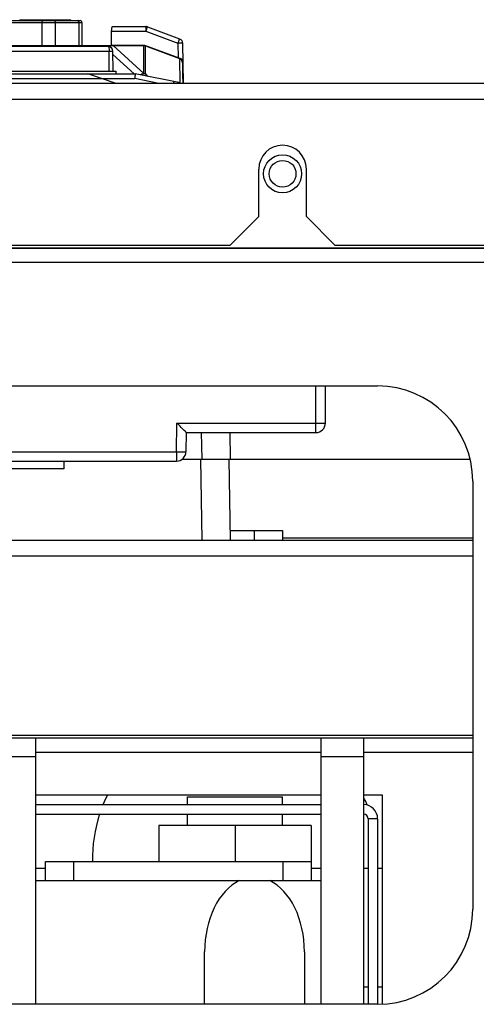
# Model space of a CAD drawing. Header units: millimetres. Extents: x 1117 to 38156, y -1945 to 7303.
# Tile 344 of 656: x 13248 to 13296, y 2126 to 2229. Entities that reach past the tile are written whole.
import ezdxf

# ---------------------------------------------------------------- set-up
doc = ezdxf.new("R2010")
doc.units = ezdxf.units.MM

msp = doc.modelspace()

# ---------------------------------------------------------------- linework, layer by layer
at = {"color": 7, "linetype": 'Continuous'}
for p, q in [((13243.134, 2228.918), (13254.08, 2228.918)), ((13243.334, 2229.118), (13253.88, 2229.118)), ((13247.528, 2229.118), (13247.528, 2229.218)), ((13247.528, 2229.218), (13252.893, 2229.218)), ((13247.808, 2229.118), (13247.808, 2229.218)), ((13248.552, 2229.118), (13248.552, 2229.218)), ((13248.767, 2229.118), (13248.767, 2229.218)), ((13248.927, 2229.118), (13248.927, 2229.218)), ((13248.974, 2229.118), (13248.974, 2229.218)), ((13249.067, 2229.118), (13249.067, 2229.218)), ((13249.254, 2229.118), (13249.254, 2229.218)), ((13249.441, 2229.118), (13249.441, 2229.218)), ((13249.675, 2229.118), (13249.675, 2229.218)), ((13249.867, 2228.918), (13249.867, 2226.518)), ((13250.048, 2229.118), (13250.048, 2229.218)), ((13250.281, 2229.118), (13250.281, 2229.218)), ((13250.468, 2229.118), (13250.468, 2229.218)), ((13250.654, 2229.118), (13250.654, 2229.218)), ((13250.747, 2229.118), (13250.747, 2229.218)), ((13250.794, 2229.118), (13250.794, 2229.218)), ((13250.842, 2229.118), (13250.842, 2229.218)), ((13251.07, 2229.118), (13251.07, 2229.218)), ((13251.168, 2229.118), (13251.168, 2229.218)), ((13251.259, 2228.918), (13251.259, 2226.518)), ((13251.448, 2229.118), (13251.448, 2229.218)), ((13252.287, 2229.118), (13252.287, 2229.218)), ((13252.52, 2229.118), (13252.52, 2229.218)), ((13252.706, 2229.118), (13252.706, 2229.218)), ((13252.846, 2229.118), (13252.846, 2229.218)), ((13252.893, 2229.118), (13252.893, 2229.218)), ((13253.776, 2226.518), (13253.776, 2228.918)), ((13253.78, 2226.518), (13253.78, 2228.918)), ((13254.08, 2228.918), (13254.08, 2226.518)), ((13257.298, 2228.513), (13260.783, 2228.513)), ((13260.783, 2228.513), (13260.783, 2228.018)), ((13260.959, 2228.481), (13264.332, 2227.217)), ((13257.2, 2226.518), (13257.202, 2228.018)), ((13257.202, 2228.018), (13260.783, 2228.018)), ((13260.783, 2228.018), (13264.156, 2226.753)), ((13243.079, 2226.518), (13248.359, 2226.518)), ((13243.414, 2226.418), (13256.824, 2226.418)), ((13248.359, 2226.418), (13248.359, 2226.518)), ((13248.359, 2226.518), (13249.9, 2226.518)), ((13248.4, 2226.418), (13248.4, 2226.518)), ((13248.525, 2226.418), (13248.525, 2226.518)), ((13248.734, 2226.418), (13248.734, 2226.518)), ((13248.942, 2226.418), (13248.942, 2226.518)), ((13249.275, 2226.418), (13249.275, 2226.518)), ((13249.484, 2226.418), (13249.484, 2226.518)), ((13249.65, 2226.418), (13249.65, 2226.518)), ((13249.817, 2226.418), (13249.817, 2226.518)), ((13249.9, 2226.418), (13249.9, 2226.518)), ((13249.929, 2226.518), (13250.567, 2226.518)), ((13250.567, 2226.418), (13250.567, 2226.518)), ((13250.567, 2226.518), (13251.15, 2226.518)), ((13250.65, 2226.418), (13250.65, 2226.518)), ((13250.775, 2226.418), (13250.775, 2226.518)), ((13250.9, 2226.418), (13250.9, 2226.518)), ((13251.15, 2226.418), (13251.15, 2226.518)), ((13251.15, 2226.518), (13251.9, 2226.518)), ((13251.843, 2226.518), (13252.84, 2226.518)), ((13251.9, 2226.418), (13251.9, 2226.518)), ((13252.067, 2226.418), (13252.067, 2226.518)), ((13252.4, 2226.418), (13252.4, 2226.518)), ((13252.567, 2226.418), (13252.567, 2226.518)), ((13252.65, 2226.418), (13252.65, 2226.518)), ((13252.734, 2226.418), (13252.734, 2226.518)), ((13252.817, 2226.418), (13252.817, 2226.518)), ((13252.817, 2226.518), (13253.234, 2226.518)), ((13253.234, 2226.418), (13253.234, 2226.518)), ((13253.234, 2226.518), (13254.567, 2226.518)), ((13253.442, 2226.418), (13253.442, 2226.518)), ((13253.484, 2226.418), (13253.484, 2226.518)), ((13253.567, 2226.418), (13253.567, 2226.518)), ((13253.65, 2226.418), (13253.65, 2226.518)), ((13253.817, 2226.418), (13253.817, 2226.518)), ((13254.067, 2226.418), (13254.067, 2226.518)), ((13254.234, 2226.418), (13254.234, 2226.518)), ((13254.359, 2226.418), (13254.359, 2226.518)), ((13254.525, 2226.418), (13254.525, 2226.518)), ((13254.567, 2226.418), (13254.567, 2226.518)), ((13254.567, 2226.518), (13260.679, 2226.518)), ((13254.66, 2226.418), (13254.66, 2226.518)), ((13254.844, 2226.418), (13254.844, 2226.518)), ((13254.935, 2226.418), (13254.935, 2226.518)), ((13255.18, 2226.418), (13255.18, 2226.518)), ((13256.201, 2226.418), (13256.201, 2226.518)), ((13256.487, 2226.418), (13256.487, 2226.518)), ((13256.779, 2226.418), (13256.779, 2226.518)), ((13257.345, 2226.504), (13260.588, 2223.547)), ((13260.588, 2226.504), (13257.345, 2226.504)), ((13260.588, 2223.547), (13260.588, 2226.504)), ((13264.679, 2225.018), (13260.679, 2226.518)), ((13260.764, 2223.515), (13260.764, 2226.472)), ((13260.764, 2226.472), (13264.325, 2225.132)), ((13264.156, 2226.753), (13264.183, 2225.204)), ((13264.656, 2226.757), (13264.73, 2222.518)), ((13243.914, 2225.927), (13257.324, 2225.927)), ((13256.929, 2223.818), (13256.929, 2225.927)), ((13257.361, 2223.818), (13257.324, 2225.927)), ((13257.33, 2225.575), (13259.586, 2223.518)), ((13264.325, 2225.132), (13264.37, 2222.562)), ((13264.65, 2224.672), (13264.687, 2222.518)), ((13264.679, 2223.018), (13264.679, 2225.018)), ((13200.679, 2223.518), (13259.679, 2223.518)), ((13202.729, 2223.818), (13257.629, 2223.818)), ((13257.679, 2222.518), (13254.679, 2223.518)), ((13257.629, 2223.818), (13257.629, 2223.518)), ((13264.266, 2222.601), (13259.679, 2223.518)), ((13260.764, 2223.515), (13260.959, 2223.262)), ((13345.979, 2222.518), (12987.741, 2222.518)), ((13200.728, 2223.027), (13259.629, 2223.027)), ((13262.173, 2222.518), (13259.629, 2223.027)), ((13345.979, 2220.818), (12987.741, 2220.818)), ((13272.679, 2208.518), (13272.679, 2213.518)), ((13277.679, 2208.518), (13277.679, 2213.518)), ((13269.679, 2205.518), (13272.679, 2208.518)), ((13277.679, 2208.518), (13280.679, 2205.518)), ((12922.679, 2205.218), (13347.679, 2205.218)), ((12926.479, 2205.234), (13343.879, 2205.234)), ((13000.679, 2205.518), (13269.679, 2205.518)), ((13280.679, 2205.518), (13345.979, 2205.518)), ((12926.479, 2203.718), (13343.879, 2203.718)), ((12995.179, 2190.718), (13285.179, 2190.718)), ((13278.679, 2185.818), (13278.679, 2190.718)), ((13279.679, 2186.818), (13279.679, 2190.718)), ((13264.021, 2183.81), (13264.074, 2186.81)), ((13264.074, 2186.81), (13278.679, 2186.81)), ((13265.021, 2183.801), (13265.057, 2185.818)), ((13265.057, 2185.818), (13278.679, 2185.818)), ((13266.63, 2185.818), (13266.679, 2183.018)), ((13269.63, 2185.818), (13269.679, 2183.018)), ((13196.336, 2183.81), (13264.021, 2183.81)), ((13196.336, 2182.818), (13264.021, 2182.818)), ((13252.181, 2182.818), (13252.181, 2182.018)), ((13264.021, 2183.81), (13264.021, 2182.818)), ((13264.617, 2183.018), (13294.905, 2183.018)), ((13266.531, 2183.016), (13266.679, 2174.518)), ((13269.53, 2183.016), (13269.679, 2174.518)), ((13252.181, 2182.018), (13208.181, 2182.018)), ((13295.179, 2180.718), (13295.179, 2135.718)), ((13269.661, 2175.518), (13275.181, 2175.518)), ((13272.181, 2175.518), (13272.181, 2174.518)), ((13275.181, 2175.518), (13275.181, 2174.518)), ((13295.179, 2174.718), (13275.181, 2174.718)), ((13155.179, 2174.518), (13295.179, 2174.518)), ((13295.179, 2172.818), (13156.179, 2172.818)), ((13158.179, 2154.018), (13295.179, 2154.018)), ((12985.179, 2153.718), (13295.179, 2153.718)), ((13249.229, 2125.718), (13249.229, 2153.718)), ((13279.229, 2125.718), (13279.229, 2153.718)), ((13283.729, 2125.718), (13283.729, 2153.718)), ((13249.229, 2152.218), (13279.229, 2152.218)), ((13283.729, 2152.218), (13295.179, 2152.218)), ((13249.229, 2151.718), (13244.729, 2151.718)), ((13283.729, 2151.718), (13279.229, 2151.718)), ((13279.229, 2147.718), (13249.229, 2147.718)), ((13285.679, 2147.718), (13283.729, 2147.718)), ((13285.679, 2125.718), (13285.679, 2147.718)), ((13249.229, 2146.718), (13279.229, 2146.718)), ((13265.179, 2146.718), (13265.179, 2147.518)), ((13265.179, 2147.518), (13275.179, 2147.518)), ((13275.179, 2146.718), (13275.179, 2147.518)), ((13249.229, 2145.718), (13279.229, 2145.718)), ((13265.179, 2144.518), (13265.179, 2145.718)), ((13275.179, 2144.518), (13275.179, 2145.718)), ((13284.179, 2145.218), (13284.179, 2125.718)), ((13285.179, 2145.218), (13284.179, 2145.218)), ((13285.179, 2145.218), (13285.179, 2125.718)), ((13262.179, 2144.518), (13262.179, 2140.718)), ((13278.179, 2144.518), (13262.179, 2144.518)), ((13270.179, 2144.518), (13270.179, 2140.718)), ((13278.179, 2144.518), (13278.179, 2140.718)), ((13250.229, 2138.718), (13250.229, 2140.718)), ((13250.229, 2140.718), (13278.229, 2140.718)), ((13253.229, 2138.718), (13253.229, 2140.718)), ((13275.229, 2138.718), (13275.229, 2140.718)), ((13278.229, 2138.718), (13278.229, 2140.718)), ((13249.229, 2140.018), (13250.229, 2140.018)), ((13278.229, 2140.018), (13279.229, 2140.018)), ((13283.729, 2140.018), (13284.179, 2140.018)), ((13285.179, 2140.018), (13285.679, 2140.018)), ((13249.229, 2138.718), (13279.229, 2138.718)), ((13266.979, 2125.718), (13266.979, 2131.218)), ((13277.479, 2131.218), (13277.479, 2125.718)), ((13284.179, 2127.518), (13283.729, 2127.518)), ((13285.679, 2127.518), (13285.179, 2127.518)), ((13285.179, 2125.718), (12995.179, 2125.718))]:
    msp.add_line(p, q, dxfattribs=at)
for radius in [2, 1.41]:
    msp.add_circle((13275.179, 2213.018), radius, dxfattribs=at)
for centre, radius, start, end in [((13253.58, 2228.918), 0.2, 0, 90), ((13253.88, 2228.918), 0.2, 0, 90), ((13260.783, 2228.013), 0.5, 69.44453, 90), ((13256.824, 2225.918), 0.5, 1, 89.9858), ((13369.871, 2212.165), 110.776, 174.11756, 174.37295), ((13260.74, 2222.914), 0.698, 132.67079, 135.19669), ((13264.168, 2222.11), 0.5, 55.39095, 78.6863), ((13275.179, 2213.518), 2.5, 0, 180), ((13285.179, 2180.718), 10, 0, 90), ((13278.679, 2186.818), 1, 270, 0), ((13264.021, 2183.818), 1, 270, 359), ((13270.179, 2141.018), 15, 153.43681, 157.56921), ((13283.679, 2145.218), 1.5, 0, 87.95617), ((13270.179, 2141.018), 15, 22.15538, 25.03627), ((13270.179, 2141.018), 15, 161.7016, 181.14427), ((13283.679, 2145.218), 0.5, 0, 83.93257), ((13285.179, 2135.718), 10, 270, 0)]:
    msp.add_arc(centre, radius, start, end, dxfattribs=at)
for centre, major_axis, ratio, start_param, end_param in [((13257.349, 2226.003), (0.39, -0.319), 0.9923844, 2.2594082, 2.9779461), ((13260.588, 2226.003), (0, 0.502), 0.9969544, 5.9244146, 6.2831853), ((13264.15, 2224.663), (-0.01, 0.501), 0.996908, -1.5729609, -0.3783217), ((13272.229, 2131.218), (0, 7.875), 0.6666667, 0.3098446, 1.5707963), ((13272.229, 2131.218), (0, 7.875), 0.6666667, -1.5707963, -0.3098446)]:
    msp.add_ellipse(centre, major_axis=major_axis, ratio=ratio, start_param=start_param, end_param=end_param, dxfattribs=at)
for points, knots in [([(13249.967, 2229.118), (13249.954, 2229.118), (13249.912, 2229.098), (13249.876, 2229.022), (13249.867, 2228.956), (13249.867, 2228.918)], [0, 0, 0, 0, 0.172367, 0.531996, 1, 1, 1, 1]), ([(13251.081, 2229.118), (13251.128, 2229.118), (13251.226, 2229.07), (13251.259, 2228.968), (13251.259, 2228.918)], [0, 0, 0, 0, 0.4793866, 1, 1, 1, 1]), ([(13253.577, 2229.118), (13253.628, 2229.118), (13253.734, 2229.075), (13253.776, 2228.969), (13253.776, 2228.918)], [0, 0, 0, 0, 0.4992618, 1, 1, 1, 1]), ([(13257.202, 2228.018), (13257.203, 2228.136), (13257.215, 2228.299), (13257.248, 2228.453), (13257.281, 2228.513), (13257.298, 2228.513)], [0, 0, 0, 0, 0.6853481, 0.8999554, 1, 1, 1, 1]), ([(13260.959, 2228.482), (13260.956, 2228.482), (13260.955, 2228.462), (13260.942, 2228.444), (13260.928, 2228.397), (13260.895, 2228.316), (13260.847, 2228.186), (13260.806, 2228.077), (13260.783, 2228.018)], [0, 0, 0, 0, 0.019255, 0.0759874, 0.1683177, 0.292422, 0.6167269, 1, 1, 1, 1]), ([(13256.824, 2226.418), (13256.844, 2226.418), (13256.889, 2226.368), (13256.919, 2226.2), (13256.929, 2226.044), (13256.929, 2225.927)], [0, 0, 0, 0, 0.1141569, 0.3251698, 1, 1, 1, 1]), ([(13264.332, 2227.217), (13264.342, 2227.222), (13264.289, 2227.138), (13264.287, 2227.082), (13264.216, 2226.918), (13264.177, 2226.814), (13264.156, 2226.753)], [0, 0, 0, 0, 0.0700504, 0.2851025, 0.6119236, 1, 1, 1, 1]), ([(13264.656, 2226.757), (13264.656, 2226.76), (13264.636, 2226.754), (13264.615, 2226.761), (13264.566, 2226.757), (13264.478, 2226.758), (13264.338, 2226.755), (13264.22, 2226.754), (13264.156, 2226.753)], [0, 0, 0, 0, 0.0193359, 0.0761922, 0.1686785, 0.2929456, 0.6173395, 1, 1, 1, 1]), ([(13264.332, 2227.217), (13264.424, 2227.182), (13264.591, 2227.055), (13264.655, 2226.855), (13264.656, 2226.757)], [0, 0, 0, 0, 0.5000311, 1, 1, 1, 1]), ([(13263.728, 2222.523), (13263.733, 2222.548), (13263.743, 2222.59), (13263.751, 2222.651), (13263.764, 2222.675), (13263.761, 2222.702), (13263.765, 2222.701)], [0, 0, 0, 0, 0.4209069, 0.7373525, 0.9333804, 1, 1, 1, 1]), ([(13265.057, 2185.818), (13265.022, 2185.852), (13264.69, 2186.177), (13264.366, 2186.512), (13264.074, 2186.81)], [0, 0, 0, 0, 0.1032989, 1, 1, 1, 1]), ([(13278.679, 2186.81), (13278.806, 2186.81), (13279.041, 2186.811), (13279.321, 2186.81), (13279.497, 2186.815), (13279.596, 2186.81), (13279.638, 2186.823), (13279.679, 2186.812), (13279.679, 2186.818)], [0, 0, 0, 0, 0.3826944, 0.7070145, 0.8314042, 0.9237967, 0.9806976, 1, 1, 1, 1]), ([(13264.021, 2183.81), (13264.149, 2183.807), (13264.384, 2183.804), (13264.664, 2183.798), (13264.84, 2183.801), (13264.939, 2183.794), (13264.981, 2183.807), (13265.021, 2183.794), (13265.021, 2183.801)], [0, 0, 0, 0, 0.3827059, 0.7070233, 0.8314095, 0.9237992, 0.9806982, 1, 1, 1, 1])]:
    msp.add_open_spline(points, degree=3, knots=knots, dxfattribs=at)
for points in [[(13260.267, 2223.427), (13260.354, 2223.501), (13260.474, 2223.546), (13260.588, 2223.547)], [(13260.764, 2223.515), (13260.606, 2223.573), (13260.396, 2223.534), (13260.268, 2223.425)], [(13260.588, 2223.547), (13260.645, 2223.547), (13260.711, 2223.543), (13260.754, 2223.505)]]:
    msp.add_open_spline(points, degree=3, dxfattribs=at)

doc.saveas('drawing.dxf')
